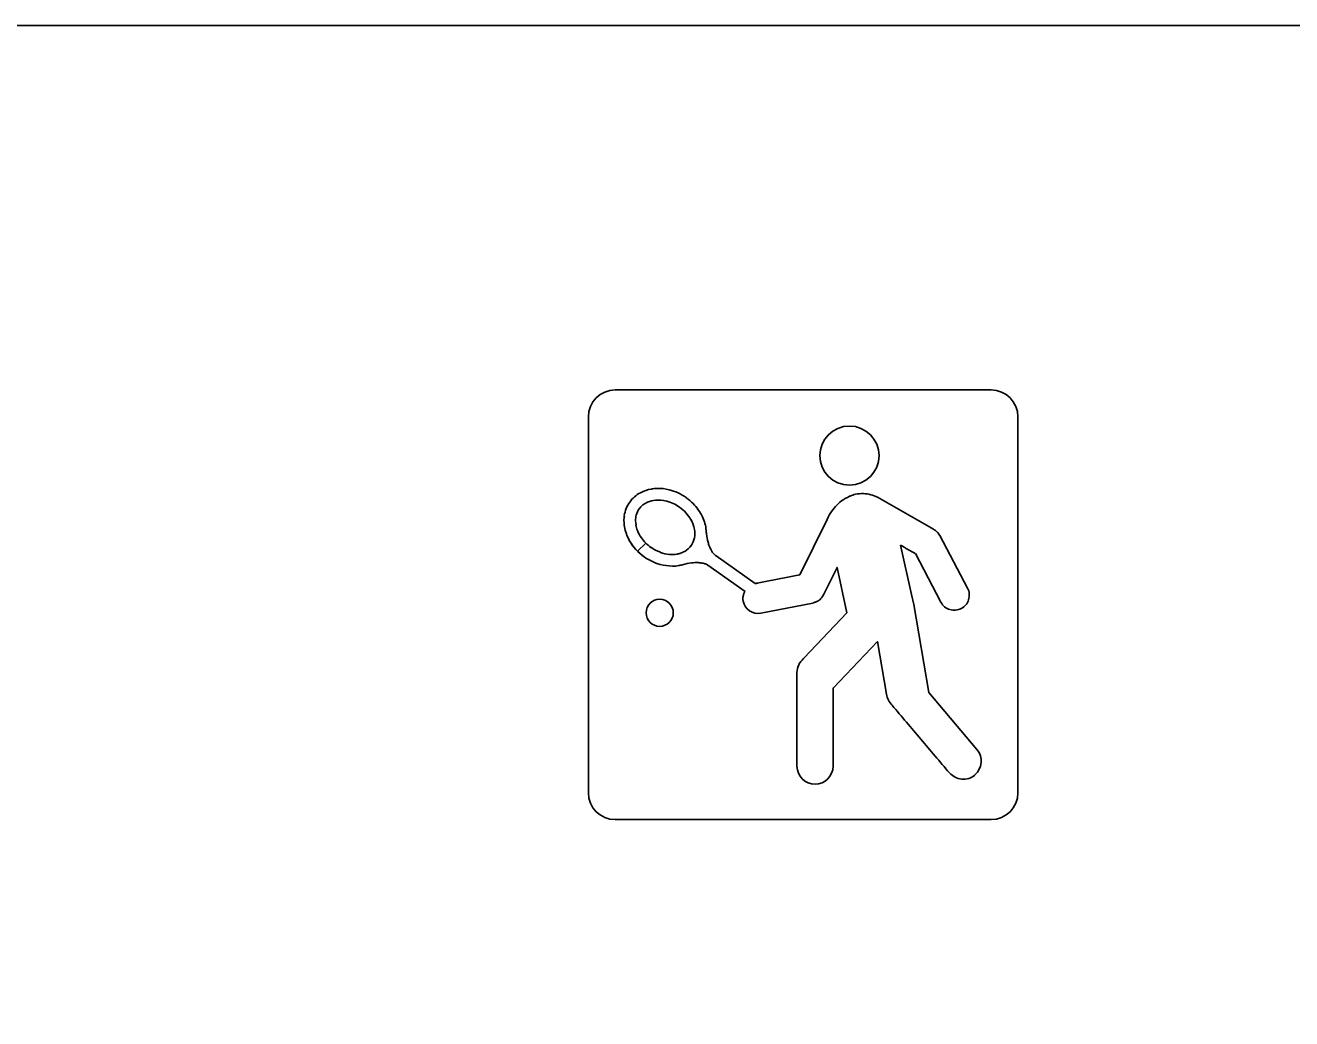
# Model space of a CAD drawing. Extents: x 42133 to 45533, y 41351 to 47951.
# Drawn here: x 43293.3 to 43399.4, y 42318.2 to 42401.4 of the extents above; entities that cross this region are included whole.
import ezdxf

# ---------------------------------------------------------------- set-up
doc = ezdxf.new("R2010")
doc.units = 0
doc.layers.add('P_ODOT_PLAN_Border', color=7, linetype='Continuous')
doc.layers.add('P_TRAF_SIGN_SignDetails', color=7, linetype='Continuous')

msp = doc.modelspace()

# ---------------------------------------------------------------- linework, layer by layer
at = {"layer": 'P_ODOT_PLAN_Border'}
msp.add_lwpolyline([(42208.34, 41401.35), (43808.34, 41401.35), (43808.34, 42401.35), (42208.34, 42401.35)], close=True, dxfattribs=at)
at = {"layer": 'P_TRAF_SIGN_SignDetails'}
for p, q in [((43374.2, 42370.81), (43342.73, 42370.81)), ((43340.48, 42368.56), (43340.48, 42337.08)), ((43376.45, 42337.08), (43376.45, 42368.56)), ((43342.73, 42334.83), (43374.2, 42334.83))]:
    msp.add_line(p, q, dxfattribs=at)
for points in [[(43369.18, 42359.26), (43364.69, 42361.82)], [(43369.18, 42359.26), (43364.69, 42361.82)], [(43369.18, 42359.26), (43364.69, 42361.82)], [(43344.47, 42359.51), (43344.43, 42359.86)], [(43344.47, 42359.51), (43344.43, 42359.86)], [(43344.47, 42359.51), (43344.43, 42359.86)], [(43360.49, 42359.97), (43358.18, 42355.32)], [(43360.49, 42359.97), (43358.18, 42355.32)], [(43360.49, 42359.97), (43358.18, 42355.32)], [(43372.24, 42354.2), (43369.92, 42358.61)], [(43372.24, 42354.2), (43369.92, 42358.61)], [(43372.24, 42354.2), (43369.92, 42358.61)], [(43345.29, 42357.99), (43344.6, 42357.3)], [(43344.6, 42357.3), (43345.29, 42357.99)], [(43345.29, 42357.99), (43344.6, 42357.3)], [(43344.6, 42357.3), (43345.29, 42357.99)], [(43373.02, 42340.69), (43368.98, 42345.46), (43367.73, 42352.84), (43367.54, 42353.67), (43366.63, 42357.81)], [(43373.02, 42340.69), (43368.98, 42345.46), (43367.73, 42352.84), (43367.54, 42353.67), (43366.63, 42357.81)], [(43373.02, 42340.69), (43368.98, 42345.46), (43367.73, 42352.84), (43367.54, 42353.67), (43366.63, 42357.81)], [(43350.48, 42356.13), (43353.6, 42353.93)], [(43350.48, 42356.13), (43353.6, 42353.93)], [(43350.48, 42356.13), (43353.6, 42353.93)], [(43354.46, 42354.59), (43351.18, 42356.91)], [(43354.46, 42354.59), (43351.18, 42356.91)], [(43354.46, 42354.59), (43351.18, 42356.91)], [(43367.86, 42357.11), (43370, 42353.03)], [(43367.86, 42357.11), (43370, 42353.03)], [(43367.86, 42357.11), (43370, 42353.03)], [(43360.16, 42353.64), (43361.31, 42355.95), (43362.11, 42352.15), (43358.54, 42348.37)], [(43360.16, 42353.64), (43361.31, 42355.95), (43362.11, 42352.15), (43358.54, 42348.37)], [(43360.16, 42353.64), (43361.31, 42355.95), (43362.11, 42352.15), (43358.54, 42348.37)], [(43354.92, 42352.12), (43359.27, 42352.96)], [(43354.92, 42352.12), (43359.27, 42352.96)], [(43354.92, 42352.12), (43359.27, 42352.96)], [(43360.97, 42339.31), (43360.97, 42345.84), (43364.68, 42349.74), (43365.44, 42345.33)], [(43360.97, 42339.31), (43360.97, 42345.84), (43364.68, 42349.74), (43365.44, 42345.33)], [(43360.97, 42339.31), (43360.97, 42345.84), (43364.68, 42349.74), (43365.44, 42345.33)], [(43357.95, 42347.14), (43357.95, 42339.31)], [(43357.95, 42347.14), (43357.95, 42339.31)], [(43357.95, 42347.14), (43357.95, 42339.31)]]:
    msp.add_lwpolyline(points, dxfattribs=at)
for centre, radius in [((43362.34, 42365.31), 2.48), ((43362.34, 42365.31), 2.48), ((43362.34, 42365.31), 2.48), ((43346.45, 42352.15), 1.14), ((43346.45, 42352.15), 1.14), ((43346.45, 42352.15), 1.14)]:
    msp.add_circle(centre, radius, dxfattribs=at)
for centre, radius, start, end in [((43342.73, 42368.56), 2.25, 90, 180), ((43374.2, 42368.56), 2.25, 360, 90), ((43346.24, 42359.57), 2.98, 99.3957, 118.1377), ((43346.24, 42359.57), 2.98, 99.3957, 118.1377), ((43346.24, 42359.57), 2.98, 99.3957, 118.1377), ((43346.33, 42359.12), 3.45, 91.7863, 99.4808), ((43346.33, 42359.12), 3.45, 91.7863, 99.4808), ((43346.33, 42359.12), 3.45, 91.7863, 99.4808), ((43346.32, 42358.79), 3.78, 75.858, 91.6151), ((43346.32, 42358.79), 3.78, 75.858, 91.6151), ((43346.32, 42358.79), 3.78, 75.858, 91.6151), ((43346.2, 42358.33), 4.25, 54.5147, 75.8015), ((43346.2, 42358.33), 4.25, 54.5147, 75.8015), ((43346.2, 42358.33), 4.25, 54.5147, 75.8015), ((43346.08, 42359.91), 2.62, 144.7047, 171.7736), ((43346.08, 42359.91), 2.62, 144.7047, 171.7736), ((43346.08, 42359.91), 2.62, 144.7047, 171.7736), ((43346.07, 42359.89), 2.62, 118.1447, 144.3481), ((43346.07, 42359.89), 2.62, 118.1447, 144.3481), ((43346.07, 42359.89), 2.62, 118.1447, 144.3481), ((43346.1, 42359.88), 1.67, 113.7703, 144.3641), ((43346.1, 42359.88), 1.67, 113.7703, 144.3641), ((43346.1, 42359.88), 1.67, 113.7703, 144.3641), ((43346.28, 42359.48), 2.11, 94.6067, 113.9049), ((43346.28, 42359.48), 2.11, 94.6067, 113.9049), ((43346.28, 42359.48), 2.11, 94.6067, 113.9049), ((43346.33, 42358.88), 2.71, 75.9139, 94.6684), ((43346.33, 42358.88), 2.71, 75.9139, 94.6684), ((43346.33, 42358.88), 2.71, 75.9139, 94.6684), ((43346.2, 42358.33), 3.28, 54.3349, 76.0167), ((43346.2, 42358.33), 3.28, 54.3349, 76.0167), ((43346.2, 42358.33), 3.28, 54.3349, 76.0167), ((43346.12, 42358.19), 4.41, 44.6951, 54.6529), ((43346.12, 42358.19), 4.41, 44.6951, 54.6529), ((43346.12, 42358.19), 4.41, 44.6951, 54.6529), ((43363.76, 42358.72), 3.48, 123.8005, 146.7312), ((43363.76, 42358.72), 3.48, 123.8005, 146.7312), ((43363.76, 42358.72), 3.48, 123.8005, 146.7312), ((43363.04, 42359.76), 2.22, 116.8624, 123.2994), ((43363.04, 42359.76), 2.22, 116.8624, 123.2994), ((43363.04, 42359.76), 2.22, 116.8624, 123.2994), ((43362.38, 42361.08), 0.747, 112.5748, 117.1328), ((43362.38, 42361.08), 0.747, 112.5748, 117.1328), ((43362.38, 42361.08), 0.747, 112.5748, 117.1328), ((43363.72, 42358.89), 3.31, 113.254, 119.4705), ((43363.72, 42358.89), 3.31, 113.254, 119.4705), ((43363.72, 42358.89), 3.31, 113.254, 119.4705), ((43363.39, 42359.66), 2.47, 102.3859, 113.33), ((43363.39, 42359.66), 2.47, 102.3859, 113.33), ((43363.39, 42359.66), 2.47, 102.3859, 113.33), ((43363.42, 42359.43), 2.7, 88.159, 101.9779), ((43363.42, 42359.43), 2.7, 88.159, 101.9779), ((43363.42, 42359.43), 2.7, 88.159, 101.9779), ((43363.41, 42359.31), 2.82, 62.8893, 87.9427), ((43363.41, 42359.31), 2.82, 62.8893, 87.9427), ((43363.41, 42359.31), 2.82, 62.8893, 87.9427), ((43346.24, 42359.87), 1.81, 165.3028, 180.2409), ((43346.24, 42359.87), 1.81, 165.3028, 180.2409), ((43346.24, 42359.87), 1.81, 165.3028, 180.2409), ((43346.08, 42359.91), 1.64, 144.6968, 165.1428), ((43346.08, 42359.91), 1.64, 144.6968, 165.1428), ((43346.08, 42359.91), 1.64, 144.6968, 165.1428), ((43346.24, 42358.33), 3.25, 29.7897, 54.891), ((43346.24, 42358.33), 3.25, 29.7897, 54.891), ((43346.24, 42358.33), 3.25, 29.7897, 54.891), ((43346.46, 42358.51), 3.94, 25.2538, 44.9294), ((43346.46, 42358.51), 3.94, 25.2538, 44.9294), ((43346.46, 42358.51), 3.94, 25.2538, 44.9294), ((43364.2, 42358.41), 4.03, 146.4347, 157.2369), ((43364.2, 42358.41), 4.03, 146.4347, 157.2369), ((43364.2, 42358.41), 4.03, 146.4347, 157.2369), ((43346.33, 42359.86), 2.87, 171.5505, 180.0421), ((43346.33, 42359.86), 2.87, 171.5505, 180.0421), ((43346.33, 42359.86), 2.87, 171.5505, 180.0421), ((43446.88, 42368.29), 103.77, 184.6611, 184.9415), ((43446.88, 42368.29), 103.77, 184.6611, 184.9415), ((43446.88, 42368.29), 103.77, 184.6611, 184.9415), ((43347.04, 42359.97), 3.59, 189.8976, 209.3337), ((43347.04, 42359.97), 3.59, 189.8976, 209.3337), ((43347.04, 42359.97), 3.59, 189.8976, 209.3337), ((43346.91, 42359.92), 2.48, 189.6962, 200.7493), ((43346.91, 42359.92), 2.48, 189.6962, 200.7493), ((43346.91, 42359.92), 2.48, 189.6962, 200.7493), ((43346.8, 42358.66), 2.6, 10.4724, 29.7008), ((43346.8, 42358.66), 2.6, 10.4724, 29.7008), ((43346.8, 42358.66), 2.6, 10.4724, 29.7008), ((43346.93, 42358.73), 3.43, 5.1221, 25.217), ((43346.93, 42358.73), 3.43, 5.1221, 25.217), ((43346.93, 42358.73), 3.43, 5.1221, 25.217), ((43366.99, 42355.41), 4.43, 57.3769, 60.4003), ((43366.99, 42355.41), 4.43, 57.3769, 60.4003), ((43366.99, 42355.41), 4.43, 57.3769, 60.4003), ((43347.55, 42360.26), 4.18, 209.3606, 234.9415), ((43347.55, 42360.26), 4.18, 209.3606, 225.0086), ((43347.55, 42360.26), 4.18, 209.3606, 225.0086), ((43347.23, 42360.05), 2.83, 200.8814, 215.2338), ((43347.23, 42360.05), 2.83, 200.8814, 215.2338), ((43347.23, 42360.05), 2.83, 200.8814, 215.2338), ((43347.63, 42360.34), 3.32, 215.3322, 234.7783), ((43347.63, 42360.34), 3.32, 215.3322, 225.0552), ((43347.63, 42360.34), 3.32, 215.3322, 225.0552), ((43347.73, 42358.72), 1.66, 324.8145, 350.1659), ((43347.73, 42358.72), 1.66, 324.8145, 350.1659), ((43347.73, 42358.72), 1.66, 324.8145, 350.1659), ((43347.39, 42358.77), 2, 350.384, 10.3893), ((43347.39, 42358.77), 2, 350.384, 10.3893), ((43347.39, 42358.77), 2, 350.384, 10.3893), ((43355.56, 42359.42), 5.23, 184.145, 187.3108), ((43355.56, 42359.42), 5.23, 184.145, 187.3108), ((43355.56, 42359.42), 5.23, 184.145, 187.3108), ((43355.44, 42359.39), 5.11, 187.1652, 195.0953), ((43355.44, 42359.39), 5.11, 187.1652, 195.0953), ((43355.44, 42359.39), 5.11, 187.1652, 195.0953), ((43367.48, 42356.16), 3.54, 55.301, 57.3975), ((43367.48, 42356.16), 3.54, 55.301, 57.3975), ((43367.48, 42356.16), 3.54, 55.301, 57.3975), ((43368.15, 42357.12), 2.37, 52.1715, 55.3955), ((43368.15, 42357.12), 2.37, 52.1715, 55.3955), ((43368.15, 42357.12), 2.37, 52.1715, 55.3955), ((43368.69, 42357.81), 1.49, 49.2447, 52.175), ((43368.69, 42357.81), 1.49, 49.2447, 52.175), ((43368.69, 42357.81), 1.49, 49.2447, 52.175), ((43369.04, 42358.22), 0.945, 45.1292, 49.3953), ((43369.04, 42358.22), 0.945, 45.1292, 49.3953), ((43369.04, 42358.22), 0.945, 45.1292, 49.3953), ((43368.88, 42358.08), 1.16, 39.7497, 44.6011), ((43368.88, 42358.08), 1.16, 39.7497, 44.6011), ((43368.88, 42358.08), 1.16, 39.7497, 44.6011), ((43368.6, 42357.85), 1.52, 31.6672, 39.5937), ((43368.6, 42357.85), 1.52, 31.6672, 39.5937), ((43368.6, 42357.85), 1.52, 31.6672, 39.5937), ((43368.99, 42358.09), 1.07, 30.0775, 31.6772), ((43368.99, 42358.09), 1.07, 30.0775, 31.6772), ((43368.99, 42358.09), 1.07, 30.0775, 31.6772), ((43369.59, 42358.43), 0.379, 27.8298, 30.3026), ((43369.59, 42358.43), 0.379, 27.8298, 30.3026), ((43369.59, 42358.43), 0.379, 27.8298, 30.3026), ((43369.91, 42358.6), 0.0133, 19.4952, 30.0068), ((43369.91, 42358.6), 0.0133, 19.4952, 30.0068), ((43369.91, 42358.6), 0.0133, 19.4952, 30.0068), ((43347.55, 42360.26), 4.18, 225.0107, 234.9415), ((43347.55, 42360.26), 4.18, 225.0107, 234.9415), ((43347.63, 42360.34), 3.32, 225.0578, 234.7783), ((43347.63, 42360.34), 3.32, 225.0578, 234.7783), ((43347.66, 42360.35), 3.34, 234.458, 249.9952), ((43347.66, 42360.35), 3.34, 234.458, 249.9952), ((43347.66, 42360.35), 3.34, 234.458, 249.9952), ((43347.52, 42359.96), 2.93, 249.8897, 265.2895), ((43347.52, 42359.96), 2.93, 249.8897, 265.2895), ((43347.52, 42359.96), 2.93, 249.8897, 265.2895), ((43347.63, 42358.93), 1.88, 286.8276, 299.1229), ((43347.63, 42358.93), 1.88, 286.8276, 299.1229), ((43347.63, 42358.93), 1.88, 286.8276, 299.1229), ((43347.76, 42358.71), 1.62, 298.9958, 324.7065), ((43347.76, 42358.71), 1.62, 298.9958, 324.7065), ((43347.76, 42358.71), 1.62, 298.9958, 324.7065), ((43354, 42359), 3.62, 195.1904, 200.2999), ((43354, 42359), 3.62, 195.1904, 200.2999), ((43354, 42359), 3.62, 195.1904, 200.2999), ((43353.01, 42358.63), 2.56, 200.0142, 209.3551), ((43353.01, 42358.63), 2.56, 200.0142, 209.3551), ((43353.01, 42358.63), 2.56, 200.0142, 209.3551), ((43352.24, 42358.19), 1.68, 209.3144, 220.026), ((43352.24, 42358.19), 1.68, 209.3144, 220.026), ((43352.24, 42358.19), 1.68, 209.3144, 220.026), ((43221.67, 42102.06), 293.97, 60.1791, 60.4552), ((43221.67, 42102.06), 293.97, 60.1791, 60.4552), ((43221.67, 42102.06), 293.97, 60.1791, 60.4552), ((43347.64, 42360.33), 4.29, 234.4759, 254.299), ((43347.64, 42360.33), 4.29, 234.4759, 254.299), ((43347.64, 42360.33), 4.29, 234.4759, 254.299), ((43347.51, 42359.86), 3.8, 254.3491, 270.0429), ((43347.51, 42359.86), 3.8, 254.3491, 270.0429), ((43347.51, 42359.86), 3.8, 254.3491, 270.0429), ((43347.49, 42359.54), 2.51, 265.2981, 279.4326), ((43347.49, 42359.54), 2.51, 265.2981, 279.4326), ((43347.49, 42359.54), 2.51, 265.2981, 279.4326), ((43347.5, 42359.49), 3.44, 270.2182, 279.4661), ((43347.5, 42359.49), 3.44, 270.2182, 279.4661), ((43347.5, 42359.49), 3.44, 270.2182, 279.4661), ((43347.55, 42359.19), 2.16, 279.458, 286.9874), ((43347.55, 42359.19), 2.16, 279.458, 286.9874), ((43347.55, 42359.19), 2.16, 279.458, 286.9874), ((43348.07, 42356.08), 0.0306, 102.6292, 109.016), ((43348.07, 42356.08), 0.0306, 102.6292, 109.016), ((43348.07, 42356.08), 0.0306, 102.6292, 109.016), ((43348.42, 42354.68), 1.46, 102.3895, 103.7676), ((43348.42, 42354.68), 1.46, 102.3895, 103.7676), ((43348.42, 42354.68), 1.46, 102.3895, 103.7676), ((43351.93, 42339.09), 17.45, 102.4191, 102.6833), ((43351.93, 42339.09), 17.45, 102.4191, 102.6833), ((43351.93, 42339.09), 17.45, 102.4191, 102.6833), ((43356.59, 42318.06), 38.99, 102.2881, 102.4579), ((43356.59, 42318.06), 38.99, 102.2881, 102.4579), ((43356.59, 42318.06), 38.99, 102.2881, 102.4579), ((43348.83, 42354.46), 1.78, 105.1785, 107.5777), ((43348.83, 42354.46), 1.78, 105.1785, 107.5777), ((43348.83, 42354.46), 1.78, 105.1785, 107.5777), ((43349.73, 42351.18), 5.18, 96.7017, 105.346), ((43349.73, 42351.18), 5.18, 96.7017, 105.346), ((43349.73, 42351.18), 5.18, 96.7017, 105.346), ((43349.55, 42352.83), 3.52, 88.1679, 96.8893), ((43349.55, 42352.83), 3.52, 88.1679, 96.8893), ((43349.55, 42352.83), 3.52, 88.1679, 96.8893), ((43349.59, 42354.04), 2.31, 80.2796, 88.0311), ((43349.59, 42354.04), 2.31, 80.2796, 88.0311), ((43349.59, 42354.04), 2.31, 80.2796, 88.0311), ((43349.71, 42354.75), 1.59, 70.9151, 80.2452), ((43349.71, 42354.75), 1.59, 70.9151, 80.2452), ((43349.71, 42354.75), 1.59, 70.9151, 80.2452), ((43349.86, 42355.19), 1.13, 58.3954, 70.9627), ((43349.86, 42355.19), 1.13, 58.3954, 70.9627), ((43349.86, 42355.19), 1.13, 58.3954, 70.9627), ((43349.94, 42355.32), 0.972, 55.6603, 58.0427), ((43349.94, 42355.32), 0.972, 55.6603, 58.0427), ((43349.94, 42355.32), 0.972, 55.6603, 58.0427), ((43351.85, 42357.86), 1.16, 219.8661, 234.6883), ((43351.85, 42357.86), 1.16, 219.8661, 234.6883), ((43351.85, 42357.86), 1.16, 219.8661, 234.6883), ((43692.41, 40625.17), 1762.14, 100.9337, 101.04762), ((43692.41, 40625.17), 1762.14, 100.9337, 101.04762), ((43692.41, 40625.17), 1762.14, 100.9337, 101.04762), ((43354.76, 42353.69), 0.953, 106.4019, 108.7415), ((43354.76, 42353.69), 0.953, 106.4019, 108.7415), ((43354.76, 42353.69), 0.953, 106.4019, 108.7415), ((43354.72, 42353.85), 0.781, 102.7644, 106.4901), ((43354.72, 42353.85), 0.781, 102.7644, 106.4901), ((43354.72, 42353.85), 0.781, 102.7644, 106.4901), ((43368.66, 42284.65), 71.38, 101.2515, 101.4087), ((43368.66, 42284.65), 71.38, 101.2515, 101.4087), ((43368.66, 42284.65), 71.38, 101.2515, 101.4087), ((43371.13, 42353.62), 1.25, 342.4706, 27.8868), ((43371.13, 42353.62), 1.25, 342.4706, 27.8868), ((43371.13, 42353.62), 1.25, 342.4706, 27.8868), ((43354.17, 42353.36), 0.755, 172.5142, 181.1076), ((43354.17, 42353.36), 0.755, 172.5142, 181.1076), ((43354.17, 42353.36), 0.755, 172.5142, 181.1076), ((43355.37, 42353.4), 1.96, 181.5649, 183.6875), ((43355.37, 42353.4), 1.96, 181.5649, 183.6875), ((43355.37, 42353.4), 1.96, 181.5649, 183.6875), ((43354.84, 42353.36), 1.43, 183.7069, 186.6324), ((43354.84, 42353.36), 1.43, 183.7069, 186.6324), ((43354.84, 42353.36), 1.43, 183.7069, 186.6324), ((43354.33, 42353.34), 0.916, 165.5494, 172.4818), ((43354.33, 42353.34), 0.916, 165.5494, 172.4818), ((43354.33, 42353.34), 0.916, 165.5494, 172.4818), ((43354.5, 42353.33), 1.08, 186.6529, 190.4889), ((43354.5, 42353.33), 1.08, 186.6529, 190.4889), ((43354.5, 42353.33), 1.08, 186.6529, 190.4889), ((43354.36, 42353.3), 0.944, 190.6009, 191.4757), ((43354.36, 42353.3), 0.944, 190.6009, 191.4757), ((43354.36, 42353.3), 0.944, 190.6009, 191.4757), ((43354.68, 42353.36), 1.26, 191.0556, 280.9704), ((43354.68, 42353.36), 1.26, 191.0556, 280.9704), ((43354.68, 42353.36), 1.26, 191.0556, 280.9704), ((43354.54, 42353.28), 1.14, 158.0094, 165.459), ((43354.54, 42353.28), 1.14, 158.0094, 165.459), ((43354.54, 42353.28), 1.14, 158.0094, 165.459), ((43354.81, 42353.17), 1.43, 147.8821, 157.9236), ((43354.81, 42353.17), 1.43, 147.8821, 157.9236), ((43354.81, 42353.17), 1.43, 147.8821, 157.9236), ((43359.19, 42353.26), 0.313, 285.0623, 288.3819), ((43359.19, 42353.26), 0.313, 285.0623, 288.3819), ((43359.19, 42353.26), 0.313, 285.0623, 288.3819), ((43358.48, 42355.5), 2.66, 287.5965, 288.6176), ((43358.48, 42355.5), 2.66, 287.5965, 288.6176), ((43358.48, 42355.5), 2.66, 287.5965, 288.6176), ((43358.2, 42356.37), 3.57, 288.4982, 292.5062), ((43358.2, 42356.37), 3.57, 288.4982, 292.5062), ((43358.2, 42356.37), 3.57, 288.4982, 292.5062), ((43358.71, 42355.12), 2.22, 292.5504, 295.6617), ((43358.71, 42355.12), 2.22, 292.5504, 295.6617), ((43358.71, 42355.12), 2.22, 292.5504, 295.6617), ((43359.07, 42354.37), 1.39, 295.7762, 298.613), ((43359.07, 42354.37), 1.39, 295.7762, 298.613), ((43359.07, 42354.37), 1.39, 295.7762, 298.613), ((43359.29, 42353.96), 0.921, 298.6845, 301.3463), ((43359.29, 42353.96), 0.921, 298.6845, 301.3463), ((43359.29, 42353.96), 0.921, 298.6845, 301.3463), ((43359.43, 42353.73), 0.655, 301.374, 304.8243), ((43359.43, 42353.73), 0.655, 301.374, 304.8243), ((43359.43, 42353.73), 0.655, 301.374, 304.8243), ((43359.39, 42353.78), 0.72, 305.7395, 315.1378), ((43359.39, 42353.78), 0.72, 305.7395, 315.1378), ((43359.39, 42353.78), 0.72, 305.7395, 315.1378), ((43359.14, 42354.03), 1.07, 314.9317, 320.1071), ((43359.14, 42354.03), 1.07, 314.9317, 320.1071), ((43359.14, 42354.03), 1.07, 314.9317, 320.1071), ((43358.81, 42354.3), 1.49, 320.163, 326.2999), ((43358.81, 42354.3), 1.49, 320.163, 326.2999), ((43358.81, 42354.3), 1.49, 320.163, 326.2999), ((43358.55, 42354.48), 1.81, 326.1252, 331.8955), ((43358.55, 42354.48), 1.81, 326.1252, 331.8955), ((43358.55, 42354.48), 1.81, 326.1252, 331.8955), ((43359.2, 42354.13), 1.08, 332.2309, 333.0287), ((43359.2, 42354.13), 1.08, 332.2309, 333.0287), ((43359.2, 42354.13), 1.08, 332.2309, 333.0287), ((43371.11, 42353.61), 1.25, 207.5972, 252.9349), ((43371.11, 42353.61), 1.25, 207.5972, 252.9349), ((43371.11, 42353.61), 1.25, 207.5972, 252.9349), ((43371.13, 42353.61), 1.25, 297.3893, 343.0371), ((43371.13, 42353.61), 1.25, 297.3893, 343.0371), ((43371.13, 42353.61), 1.25, 297.3893, 343.0371), ((43371.12, 42353.61), 1.25, 252.5892, 297.9091), ((43371.12, 42353.61), 1.25, 252.5892, 297.9091), ((43371.12, 42353.61), 1.25, 252.5892, 297.9091), ((43359.44, 42347.13), 1.49, 152.0897, 179.8242), ((43359.44, 42347.13), 1.49, 152.0897, 179.8242), ((43359.44, 42347.13), 1.49, 152.0897, 179.8242), ((43359.59, 42347.05), 1.67, 131.9518, 152.0628), ((43359.59, 42347.05), 1.67, 131.9518, 152.0628), ((43359.59, 42347.05), 1.67, 131.9518, 152.0628), ((43352.61, 42352.97), 7.5, 321.4245, 321.7959), ((43352.61, 42352.97), 7.5, 321.4245, 321.7959), ((43352.61, 42352.97), 7.5, 321.4245, 321.7959), ((43356.03, 42350.28), 3.16, 321.7604, 322.238), ((43356.03, 42350.28), 3.16, 321.7604, 322.238), ((43356.03, 42350.28), 3.16, 321.7604, 322.238), ((43357.71, 42348.98), 1.03, 322.2031, 322.9741), ((43357.71, 42348.98), 1.03, 322.2031, 322.9741), ((43357.71, 42348.98), 1.03, 322.2031, 322.9741), ((43358.37, 42348.48), 0.204, 322.7702, 324.7119), ((43358.37, 42348.48), 0.204, 322.7702, 324.7119), ((43358.37, 42348.48), 0.204, 322.7702, 324.7119), ((43358.54, 42348.37), 0.0012, 326.5083, 348.0335), ((43358.51, 42348.38), 0.0265, 324.1138, 329.3202), ((43358.54, 42348.37), 0.0012, 326.5083, 348.0335), ((43358.51, 42348.38), 0.0265, 324.1138, 329.3202), ((43358.54, 42348.37), 0.0012, 326.5083, 348.0335), ((43358.51, 42348.38), 0.0265, 324.1138, 329.3202), ((43367.15, 42345.62), 1.73, 189.6614, 224.6252), ((43367.15, 42345.62), 1.73, 189.6614, 224.6252), ((43367.15, 42345.62), 1.73, 189.6614, 224.6252), ((44563.45, 43355.42), 1567.24, 220.17265, 220.30856), ((44563.45, 43355.42), 1567.24, 220.17265, 220.30856), ((44563.45, 43355.42), 1567.24, 220.17265, 220.30856), ((52644.79, 50199.66), 12157.41, 220.267906, 220.285396), ((52644.79, 50199.66), 12157.41, 220.267906, 220.285396), ((52644.79, 50199.66), 12157.41, 220.267906, 220.285396), ((43371.87, 42339.72), 1.51, 310.351, 40.2304), ((43371.87, 42339.72), 1.51, 310.351, 40.2304), ((43371.87, 42339.72), 1.51, 310.351, 40.2304), ((43359.46, 42339.31), 1.51, 180.0125, 359.9875), ((43359.46, 42339.31), 1.51, 180.0125, 359.9875), ((43359.46, 42339.31), 1.51, 180.0125, 359.9875), ((43371.87, 42339.71), 1.5, 220.1518, 265.3969), ((43371.87, 42339.71), 1.5, 220.1518, 265.3969), ((43371.87, 42339.71), 1.5, 220.1518, 265.3969), ((43371.87, 42339.71), 1.51, 265.181, 310.3772), ((43371.87, 42339.71), 1.51, 265.181, 310.3772), ((43371.87, 42339.71), 1.51, 265.181, 310.3772), ((43342.73, 42337.08), 2.25, 180, 270), ((43374.2, 42337.08), 2.25, 270, 0)]:
    msp.add_arc(centre, radius, start, end, dxfattribs=at)

doc.saveas('drawing.dxf')
